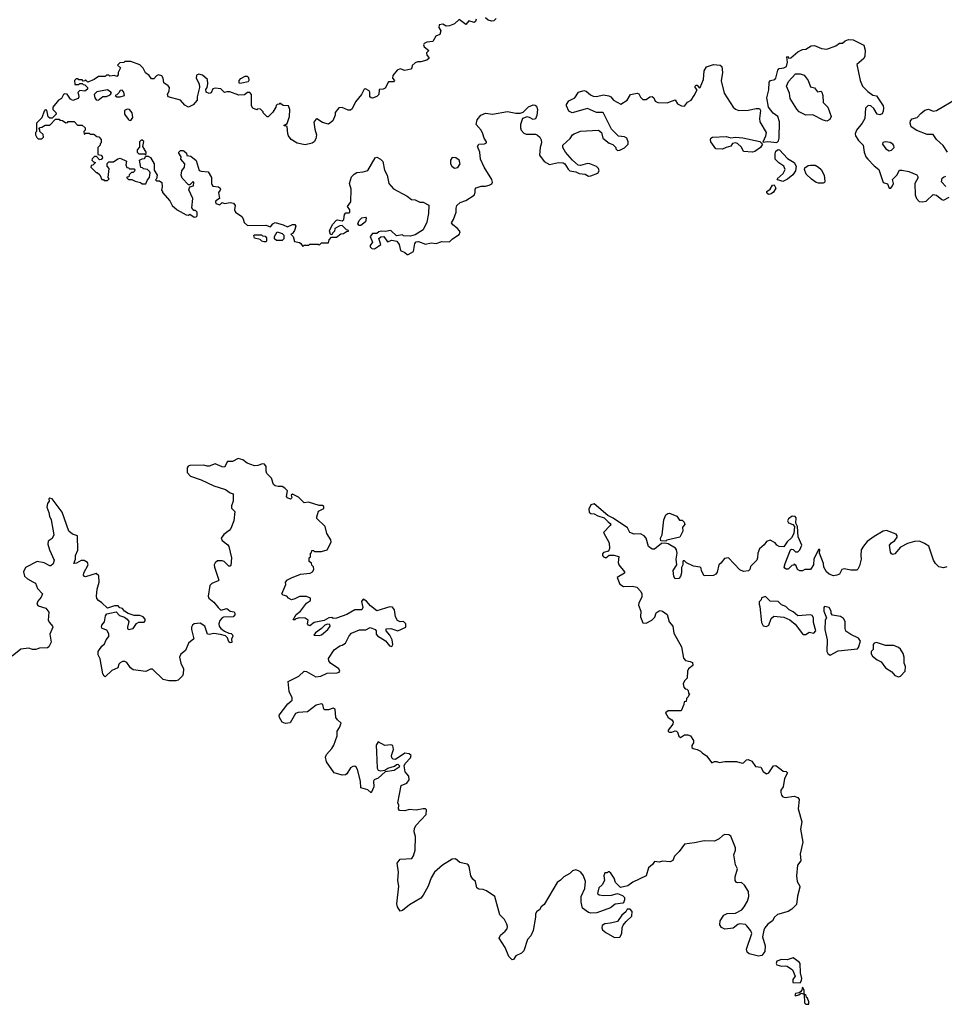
# Model space of a CAD drawing. Extents: x 2106670 to 2323771, y 35271 to 224896.
# Tile 347 of 419: x 2299055 to 2307052, y 141972 to 150491. Entities that reach past the tile are written whole.
import ezdxf

# ---------------------------------------------------------------- set-up
doc = ezdxf.new("R2010")
doc.units = 0

msp = doc.modelspace()

# ---------------------------------------------------------------- linework, layer by layer
at = {"layer": '0CON20XD'}
for points in [[(2303002, 150495), (2302998, 150475), (2302985, 150466), (2302938.3, 150481.7), (2302915, 150450), (2302855, 150492.5), (2302815, 150456), (2302772.5, 150437.5), (2302745, 150435.8), (2302715, 150452), (2302684.4, 150445.6), (2302678.8, 150425), (2302696.2, 150395), (2302687.5, 150362.5), (2302655, 150347.5), (2302627.3, 150302.7), (2302575, 150298), (2302554.3, 150285.7), (2302548.8, 150275), (2302552.5, 150255), (2302592.5, 150225), (2302572.5, 150205), (2302577.5, 150185), (2302593.3, 150165), (2302592.5, 150155), (2302575, 150140), (2302525, 150127.5), (2302495, 150127.5), (2302475, 150117.5), (2302450, 150095), (2302446.7, 150075), (2302436.6, 150063.4), (2302385, 150051.2), (2302345, 150066.7), (2302320, 150055), (2302283, 150007), (2302280, 149985), (2302296.7, 149965), (2302287.5, 149955), (2302245, 149952.5), (2302215, 149900), (2302199.3, 149890.7), (2302163.6, 149886.4), (2302161.2, 149845), (2302145, 149826.2), (2302105, 149813.3), (2302095, 149813.8), (2302084.2, 149825), (2302083.3, 149865), (2302076.7, 149876.7), (2302045, 149892.5), (2302035, 149890), (2302010, 149845), (2301959.6, 149780.5), (2301931.2, 149718.8), (2301915, 149708.8), (2301895, 149708.8), (2301845, 149732.5), (2301815, 149727.5), (2301783, 149687), (2301782.5, 149665), (2301762.5, 149615), (2301725, 149587.5), (2301673, 149603), (2301625, 149632.5), (2301615, 149627.5), (2301600, 149605), (2301607.5, 149545), (2301622.5, 149495), (2301615, 149460), (2301602.5, 149435), (2301585, 149423.3), (2301525, 149407.5), (2301453.6, 149423.6), (2301402.5, 149455), (2301380, 149485), (2301373.3, 149505), (2301368.3, 149568.3), (2301340, 149575), (2301368.3, 149591.7), (2301387.5, 149655), (2301392.5, 149715), (2301380, 149745), (2301335, 149750), (2301305, 149770), (2301298.3, 149761.7), (2301281.7, 149758.3), (2301271.7, 149748.3), (2301270, 149735), (2301245, 149690), (2301205, 149650), (2301195, 149650), (2301160, 149685), (2301160, 149695), (2301138.3, 149718.3), (2301115, 149720), (2301105, 149710), (2301070, 149725), (2301060, 149745), (2301060, 149845), (2301045, 149860), (2301025, 149860), (2300999.3, 149840.7), (2300949.3, 149839.3), (2300873, 149867), (2300845, 149867.5), (2300825, 149860), (2300793.3, 149893.3), (2300745, 149900), (2300725, 149892.5), (2300711.5, 149858.5), (2300695, 149853.6), (2300667.5, 149865), (2300665, 149886.7), (2300676.7, 149905), (2300682.5, 149935), (2300680, 149975), (2300635, 150010), (2300605, 150020), (2300585, 150012.5), (2300580.8, 149985), (2300606, 149935), (2300611.2, 149905), (2300591.2, 149825), (2300590, 149795), (2300556, 149755), (2300515, 149734.2), (2300482.3, 149752.4), (2300445, 149796.2), (2300337.5, 149825), (2300333.3, 149845), (2300348.8, 149875), (2300350, 149905), (2300339.5, 149919.5), (2300300, 149945), (2300296.7, 149985), (2300283.3, 150005), (2300255, 150013.8), (2300236.7, 150005), (2300215, 149980), (2300195, 149980), (2300175, 150008.1), (2300142.6, 150032.6), (2300122.3, 150072.3), (2300095, 150100), (2300015, 150130), (2299965, 150130), (2299955, 150120), (2299921.7, 150118.3), (2299901.7, 150098.3), (2299926.7, 150075), (2299907.5, 150035), (2299907, 150013), (2299895, 150000), (2299875, 150007.5), (2299835, 150002.5), (2299825, 150010), (2299805, 150010), (2299795, 150000), (2299735, 150000), (2299700, 149975), (2299645, 149950), (2299625, 149970), (2299618.3, 149961.7), (2299605, 149960), (2299595, 149970), (2299565, 149970), (2299555, 149980), (2299541.7, 149978.3), (2299530, 149965), (2299531.7, 149931.7), (2299565, 149930), (2299575, 149940), (2299595, 149940), (2299605, 149930), (2299618.3, 149928.3), (2299640, 149905), (2299640, 149890), (2299617, 149873), (2299575, 149880), (2299558.3, 149861.7), (2299563, 149843), (2299567.5, 149825), (2299559.3, 149810.7), (2299515, 149793.3), (2299493.6, 149803.6), (2299465, 149847.5), (2299445, 149850), (2299432.5, 149845), (2299415, 149810), (2299390, 149795), (2299340, 149735), (2299340, 149715), (2299368.3, 149688.3), (2299370, 149675), (2299335, 149640), (2299315, 149640), (2299301.7, 149651.7), (2299288.3, 149708.3), (2299275, 149710), (2299265, 149700), (2299246.7, 149643.3), (2299200, 149595), (2299200, 149525), (2299192.5, 149515), (2299192.5, 149495), (2299201.7, 149471.7), (2299215, 149460), (2299245, 149460), (2299260, 149475), (2299258.3, 149498.3), (2299230, 149525), (2299228.3, 149538.3), (2299220, 149545), (2299231.7, 149558.3), (2299245, 149560), (2299275, 149580), (2299315, 149580), (2299365, 149630), (2299395, 149630), (2299401.7, 149621.7), (2299425, 149620), (2299455, 149600), (2299468.3, 149601.7), (2299475, 149610), (2299525, 149610), (2299555, 149580), (2299595, 149580), (2299620, 149555), (2299620, 149535), (2299610, 149525), (2299611.7, 149501.7), (2299625, 149510), (2299655, 149510), (2299665, 149500), (2299695, 149500), (2299721.7, 149481.7), (2299738.3, 149478.3), (2299760, 149455), (2299760, 149425), (2299751.7, 149418.3), (2299750, 149405), (2299730, 149385), (2299730, 149325), (2299758.3, 149318.3), (2299768.3, 149308.3), (2299770, 149295), (2299758.3, 149281.7), (2299745, 149280), (2299718.3, 149308.3), (2299701.7, 149308.3), (2299681.7, 149288.3), (2299680, 149275), (2299691.7, 149261.7), (2299710, 149255), (2299688.3, 149231.7), (2299671.7, 149228.3), (2299670, 149215), (2299715, 149170), (2299725, 149170), (2299748.3, 149148.3), (2299765, 149110), (2299778.3, 149108.3), (2299785, 149100), (2299815, 149100), (2299830, 149115), (2299820, 149125), (2299830, 149205), (2299810, 149225), (2299811.7, 149248.3), (2299825, 149260), (2299865, 149260), (2299903, 149287), (2299925, 149292.5), (2299978.3, 149268.3), (2299972.5, 149235), (2299981.7, 149211.7), (2299995, 149210), (2300005, 149200), (2300045, 149200), (2300050, 149195), (2300048.3, 149181.7), (2300035, 149170), (2300021.7, 149168.3), (2300001.7, 149148.3), (2299998.3, 149131.7), (2299981.7, 149128.3), (2299981.7, 149121.7), (2299995, 149110), (2300025, 149110), (2300053, 149093), (2300098.3, 149081.7)], [(2303175, 150502.5), (2303155, 150482.5), (2303135, 150477.5), (2303106.4, 150486.4), (2303085, 150506.7)], [(2300098.3, 149081.7), (2300115, 149070), (2300145, 149070), (2300160, 149105), (2300177.5, 149125), (2300182.5, 149165), (2300180, 149175), (2300160, 149195), (2300125, 149200), (2300118.3, 149208.3), (2300101.7, 149211.7), (2300090, 149275), (2300113, 149287), (2300135, 149290), (2300145, 149310), (2300165, 149310), (2300185, 149300), (2300217.5, 149245), (2300218.3, 149188.3), (2300242.5, 149145), (2300237, 149113), (2300230, 149105), (2300238.3, 149098.3), (2300265, 149097.5), (2300283.6, 149083.6), (2300287.5, 149045), (2300280, 149015), (2300290, 149005), (2300290, 148995), (2300352.5, 148925), (2300373.3, 148885), (2300417, 148847), (2300495, 148802.5), (2300515, 148800), (2300525, 148810), (2300565, 148782.5), (2300580, 148785), (2300590, 148795), (2300590, 148825), (2300575, 148840), (2300561.7, 148841.7), (2300543, 148863), (2300553.3, 148945), (2300518.3, 149018.3), (2300526.1, 149043.9), (2300556.7, 149055), (2300561.7, 149081.7), (2300555, 149090), (2300526.7, 149063.3), (2300515, 149062.5), (2300460.9, 149120.9), (2300450, 149145), (2300456.2, 149183.8), (2300480, 149215), (2300482.5, 149245), (2300447.5, 149285), (2300450, 149305), (2300430, 149335), (2300430, 149345), (2300445, 149360), (2300465, 149360), (2300475, 149357.5), (2300497.5, 149335), (2300500, 149315), (2300535, 149310), (2300582.5, 149272.5), (2300607, 149187), (2300625, 149180), (2300685.9, 149175.9), (2300713.8, 149125), (2300712.5, 149075), (2300717.5, 149065), (2300725, 149050), (2300775, 149043.8), (2300788, 149035), (2300791.2, 149025), (2300790, 149015), (2300773.3, 148995), (2300782.5, 148945), (2300752.5, 148925), (2300747.5, 148915), (2300750.7, 148900.7), (2300785, 148890), (2300805, 148910), (2300825, 148900), (2300875, 148909.4), (2300903, 148903), (2300917.5, 148885), (2300912.5, 148845), (2300920, 148825), (2300977.1, 148787.1), (2300988.8, 148768.8), (2300995, 148737.5), (2301025, 148710), (2301185, 148712.5), (2301225, 148700), (2301243.3, 148725), (2301265, 148737.1), (2301335, 148717.1), (2301371.7, 148698.3), (2301415, 148718.5), (2301435, 148719.4), (2301442.9, 148705), (2301433, 148667), (2301415, 148640), (2301400, 148635), (2301420, 148615), (2301431.7, 148571.7), (2301475, 148562.5), (2301487.5, 148555), (2301505, 148530), (2301515, 148540), (2301555, 148540), (2301565, 148550), (2301635, 148550), (2301645, 148540), (2301665, 148560), (2301725, 148560), (2301733, 148587), (2301751.7, 148608.3), (2301795, 148610), (2301831.7, 148638.3), (2301855, 148640), (2301881.7, 148658.3), (2301898.3, 148661.7), (2301898.3, 148668.3), (2301881.7, 148671.7), (2301845, 148710), (2301825, 148707.5), (2301780, 148685), (2301777, 148663), (2301760, 148645), (2301755, 148630), (2301741.7, 148631.7), (2301733.3, 148665), (2301759.6, 148720.5), (2301793.6, 148756.4), (2301805, 148760), (2301845, 148750), (2301858.3, 148761.7), (2301863, 148807), (2301875, 148820), (2301905, 148820), (2301910, 148825), (2301910, 148845), (2301890, 148875), (2301920, 148915), (2301923.3, 149025), (2301908.8, 149075), (2301925, 149132.5), (2301946.7, 149155), (2301971.2, 149168.8), (2302026.1, 149173.9), (2302065, 149186.7), (2302130, 149295), (2302145, 149301.2), (2302176.2, 149285), (2302196.2, 149265), (2302210.7, 149190.7), (2302233.3, 149145), (2302247.5, 149075), (2302289.1, 149029.1), (2302406.7, 148965), (2302445, 148936.7), (2302475, 148932.5), (2302515, 148912.5), (2302545, 148912.5), (2302595, 148887.5), (2302590, 148815), (2302575, 148740), (2302545, 148673.8), (2302475, 148630), (2302435, 148617.5), (2302375, 148620), (2302365, 148630), (2302315, 148622.5), (2302265, 148667.5), (2302215, 148657.5), (2302185, 148662.5), (2302160, 148655), (2302145, 148640), (2302105, 148640), (2302087.5, 148615), (2302106, 148565), (2302085, 148537.5), (2302086.2, 148525), (2302100.9, 148510.9), (2302125, 148508), (2302158.9, 148531.1), (2302178, 148545), (2302161.2, 148598.8), (2302178.3, 148611.7), (2302205, 148616.7), (2302235, 148570), (2302275, 148584.3), (2302316, 148576), (2302336.7, 148545), (2302350, 148495), (2302387, 148477), (2302405, 148460), (2302415, 148460), (2302460, 148485), (2302473.3, 148555), (2302485, 148568.8), (2302505, 148571.2), (2302565, 148550), (2302615, 148560), (2302656.1, 148553.9), (2302705, 148572.5), (2302771.7, 148568.3), (2302797.5, 148595), (2302855, 148632.5), (2302863.3, 148655), (2302860, 148665), (2302838.8, 148688.8), (2302800, 148715), (2302790, 148735), (2302807.7, 148762.3), (2302830, 148825), (2302829.3, 148860.7), (2302836.4, 148883.6), (2302865, 148910), (2302915, 148927.5), (2302986.6, 148973.4), (2302994.2, 148995), (2302993.8, 149025), (2303002.7, 149037.3), (2303045, 149051.2), (2303085, 149051.2), (2303115, 149058.8), (2303137.7, 149072.3), (2303143.3, 149085), (2303138.3, 149108.3), (2303072, 149215), (2303040, 149285), (2303036, 149345), (2303016, 149395), (2303025, 149413.3), (2303075, 149416.7), (2303093, 149427), (2303093.3, 149435), (2303071.2, 149465), (2303061.2, 149505), (2303046.2, 149535), (2303003.6, 149583.6), (2303012, 149625), (2303042.5, 149665), (2303085, 149682), (2303144.1, 149674.1), (2303275, 149696.7), (2303345, 149682.5), (2303385, 149682), (2303408.8, 149691.2), (2303455, 149737.1), (2303495, 149754.2), (2303512.7, 149752.7), (2303525, 149743.3), (2303533.2, 149713.2), (2303527.6, 149662.4), (2303516.1, 149633.9), (2303495, 149626.7), (2303465.6, 149645.6), (2303445, 149650), (2303405, 149636.2), (2303386.2, 149583.8), (2303386.2, 149555), (2303393.6, 149535), (2303415, 149509.4), (2303435, 149499.4), (2303515, 149500), (2303535, 149492), (2303555, 149473.8), (2303565, 149452.5), (2303568.1, 149425), (2303555.8, 149385), (2303552, 149318), (2303590, 149265), (2303637, 149237), (2303714.1, 149255.9), (2303755, 149254), (2303771.2, 149245), (2303798.3, 149198.3), (2303813.3, 149185), (2303865, 149176.2), (2303895, 149161.2), (2303945.7, 149155.7), (2303975, 149138.8), (2303995, 149140.8), (2304055, 149164), (2304068, 149185), (2304060.8, 149205), (2304045, 149220.8), (2303985, 149244.3), (2303965, 149248), (2303905, 149230), (2303885, 149233.8), (2303837.5, 149275), (2303775, 149344), (2303752, 149385), (2303753.3, 149405), (2303816.3, 149463.7), (2303835.7, 149494.3), (2303850, 149505), (2303905, 149527.1), (2304060, 149535), (2304086.2, 149516.2), (2304100, 149465), (2304153, 149423), (2304185, 149412.5), (2304212.5, 149385), (2304212.5, 149375), (2304225, 149360), (2304245, 149362.5), (2304285, 149382.5), (2304316.7, 149415), (2304316.7, 149435), (2304305, 149466.7), (2304285, 149478), (2304233.9, 149483.9), (2304174.2, 149544.2), (2304105, 149682.5), (2304095, 149687.5), (2304045, 149688), (2303965, 149723.3), (2303945, 149716.7), (2303834.2, 149684.2), (2303805, 149700), (2303784, 149745), (2303785, 149757.5), (2303805, 149790), (2303857.5, 149815), (2303887, 149863), (2303935, 149878), (2303955, 149873.8), (2303991.2, 149841.2), (2304015, 149830), (2304045, 149828), (2304105, 149840), (2304151.7, 149831.7), (2304167.5, 149825), (2304190, 149795), (2304255, 149760), (2304310, 149795), (2304336.7, 149845), (2304395, 149856.7), (2304409.3, 149849.3), (2304425, 149820), (2304445, 149800), (2304475, 149800), (2304505, 149823.3), (2304525, 149826.2), (2304540, 149815), (2304552.5, 149785), (2304575, 149776.2), (2304655, 149773.3), (2304725, 149797.5), (2304745, 149762.5), (2304780, 149745), (2304805, 149742.5), (2304832.3, 149777.7), (2304862.5, 149795), (2304890, 149835), (2304913.8, 149885), (2304896.2, 149905), (2304896.2, 149915), (2304905, 149923.8), (2304915, 149923.8), (2304931.2, 149901.2), (2304940, 149905), (2304968.8, 149975), (2304975, 150050), (2304995, 150082.5), (2305055, 150103.3), (2305115, 150096.7), (2305127.5, 150085), (2305133, 150033), (2305122.7, 149962.7), (2305148.6, 149855), (2305225.7, 149735.7), (2305246.8, 149716.8), (2305275.8, 149705.8), (2305355, 149707.5), (2305425, 149723.3), (2305455, 149722.5), (2305463.3, 149705), (2305453.7, 149636.3), (2305457.5, 149607.5), (2305511.1, 149515), (2305506.7, 149483.3), (2305481.7, 149431.7), (2305525, 149436.7), (2305605, 149430), (2305617.2, 149442.8), (2305623.5, 149465), (2305626.2, 149606.2), (2305612.9, 149655), (2305573.4, 149683.4), (2305531.9, 149735), (2305517.5, 149815), (2305533.3, 149885), (2305538.3, 149951.7), (2305550, 149965), (2305585.8, 149974.2), (2305596.1, 149983.9), (2305612.5, 150055), (2305625, 150070), (2305665, 150073.3), (2305687.5, 150085), (2305697.5, 150125), (2305690.7, 150169.3), (2305695, 150172.5), (2305707.5, 150157.5), (2305725, 150160), (2305785, 150212.5), (2305825, 150232.5), (2305855, 150237.5), (2305900, 150265), (2305928.3, 150268.3), (2305990.7, 150240.7), (2306035, 150237.5), (2306113.6, 150266.4), (2306145, 150287.5), (2306171.7, 150288.3), (2306195, 150307.5), (2306225, 150320), (2306265, 150317.5), (2306355, 150270), (2306368.8, 150228.8), (2306365.7, 150174.3), (2306355.8, 150154.2), (2306297, 150103), (2306326, 149965), (2306345.9, 149915.9), (2306390.3, 149870.3), (2306435, 149837.5), (2306465, 149832.5), (2306472.5, 149825), (2306523.3, 149745), (2306525.8, 149725), (2306525, 149700), (2306515, 149677.5), (2306495, 149667.5), (2306472.5, 149675), (2306443, 149723), (2306417, 149747), (2306395, 149750), (2306370, 149725), (2306363.8, 149635), (2306341.2, 149595), (2306293.8, 149535), (2306281.2, 149505), (2306283.3, 149485), (2306310, 149445), (2306351.2, 149405), (2306358, 149345), (2306374.2, 149305), (2306390, 149285), (2306445, 149226.2), (2306485.8, 149195.8), (2306522.9, 149082.9), (2306560.2, 149070.2), (2306575, 149033.1), (2306590, 149035), (2306605, 149053.3), (2306612, 149075), (2306605, 149107.5), (2306641.2, 149145), (2306665, 149189.2), (2306685, 149190.5), (2306745, 149178.1), (2306815, 149148.8), (2306826, 149125), (2306798.9, 149075), (2306800, 148975), (2306812.5, 148945), (2306835, 148919.2), (2306865, 148914.2), (2306895, 148922), (2306955, 148977.5), (2306985, 148973.3), (2307031.2, 148935), (2307045, 148931.1), (2307094, 148955)], [(2306035, 149613.8), (2306005, 149621.2), (2305915, 149666.7), (2305854.2, 149664.2), (2305797.5, 149695), (2305777.7, 149717.7), (2305719.3, 149809.3), (2305712.5, 149855), (2305686.7, 149915), (2305704.2, 149955.8), (2305765, 150022.5), (2305805, 150022.5), (2305840.7, 150010.7), (2305876.2, 149965), (2305895, 149910), (2305930.4, 149900.5), (2305955, 149866), (2305984, 149874), (2305994.4, 149864.4), (2306002.5, 149835), (2306003.3, 149775), (2306046, 149735), (2306073.3, 149655), (2306063, 149627), (2306035, 149613.8)], [(2300955, 149940), (2300952.5, 149945), (2300952.5, 149965), (2300967, 149983), (2301005, 150002.5), (2301021.7, 150001.7), (2301035, 149990), (2301037.5, 149965), (2301030, 149955), (2300975, 149942.5), (2300955, 149940)], [(2299735, 149796), (2299745, 149803.8), (2299775, 149827.5), (2299805, 149828), (2299838, 149842), (2299847.5, 149855), (2299843.3, 149865), (2299815, 149883.8), (2299722, 149868), (2299697.5, 149845), (2299703.3, 149815), (2299717.5, 149797.5), (2299735, 149796)], [(2299895, 149822.5), (2299925, 149823.8), (2299960, 149835), (2299956.7, 149865), (2299941.7, 149881.7), (2299925, 149880), (2299913, 149857), (2299895, 149840), (2299880, 149835), (2299895, 149822.5)], [(2307081.4, 149345), (2307042.9, 149402.9), (2306984.2, 149455), (2306955, 149496.7), (2306905, 149497.8), (2306815, 149531.9), (2306765, 149563.1), (2306756.2, 149595), (2306759.8, 149615), (2306775, 149633.2), (2306818.8, 149645), (2306849.1, 149680.9), (2306885, 149709.2), (2306915, 149718.1), (2306955, 149700.8), (2306985.5, 149704.5), (2307159.6, 149810.5)], [(2300015, 149620), (2300032.5, 149645), (2300026.2, 149685), (2300005, 149713.3), (2299983.6, 149716.4), (2299960, 149705), (2299960, 149675), (2299991.7, 149631.7), (2300001.7, 149621.7), (2300015, 149620)], [(2300145, 149320), (2300150, 149345), (2300120, 149395), (2300127, 149437), (2300115, 149450), (2300105, 149447.5), (2300090, 149435), (2300091.7, 149388.3), (2300070, 149365), (2300070, 149345), (2300085, 149330), (2300135, 149330), (2300145, 149320)], [(2305394.2, 149345.8), (2305315, 149350), (2305298.7, 149388.7), (2305265, 149418.9), (2305245, 149427.1), (2305220.6, 149419.4), (2305205, 149397.5), (2305165, 149386.7), (2305135, 149370), (2305075, 149373.8), (2305033.8, 149435), (2305030, 149455), (2305034.1, 149465.9), (2305046.2, 149473.8), (2305165, 149480), (2305205, 149470), (2305245, 149476), (2305309.6, 149469.5), (2305457.5, 149437.5), (2305480, 149415), (2305461.2, 149385), (2305415, 149352), (2305394.2, 149345.8)], [(2306575, 149356.7), (2306595, 149363.3), (2306618, 149385), (2306616.1, 149403.9), (2306607.5, 149415), (2306585, 149428.6), (2306545, 149433.3), (2306520.7, 149429.3), (2306517.5, 149415), (2306546.7, 149375), (2306575, 149356.7)], [(2305655, 149091.2), (2305612.5, 149105), (2305606.7, 149115), (2305659.3, 149160.7), (2305675.8, 149195), (2305664.4, 149225), (2305621.9, 149251.9), (2305590.9, 149285), (2305588.8, 149331.2), (2305596.2, 149353.8), (2305615, 149367.5), (2305627.5, 149365), (2305695, 149291.1), (2305752.5, 149255), (2305770, 149225), (2305766.7, 149185), (2305741.1, 149148.9), (2305697.2, 149112.8), (2305655, 149091.2)], [(2302815, 149206.2), (2302845, 149213.8), (2302864.2, 149245), (2302857.1, 149275), (2302826.7, 149295), (2302795, 149298.8), (2302780, 149275), (2302780, 149245), (2302791.2, 149225), (2302815, 149206.2)], [(2306003.6, 149076.4), (2305965, 149076.7), (2305945, 149083.3), (2305902.7, 149112.7), (2305857.5, 149155), (2305842.5, 149195), (2305845, 149210), (2305875, 149230), (2305896.4, 149233.6), (2305935, 149232), (2305965, 149215.8), (2305987.5, 149195), (2306013, 149147), (2306020, 149095), (2306015, 149082.5), (2306003.6, 149076.4)], [(2307065, 149046.7), (2307027, 149087), (2307035, 149120), (2307045, 149130), (2307067, 149137)], [(2305535, 148978.8), (2305525, 148983.8), (2305516.7, 148995), (2305517.5, 149005), (2305547.5, 149025), (2305565, 149060), (2305581.7, 149061.7), (2305596.2, 149035), (2305575, 149000), (2305555, 148984), (2305535, 148978.8)], [(2302005, 148710), (2301991.7, 148711.7), (2301980, 148725), (2301990, 148755), (2302013, 148777), (2302045, 148782.5), (2302052.5, 148775), (2302047, 148743), (2302005, 148710)], [(2301325, 148580), (2301275, 148580), (2301260, 148595), (2301260, 148615), (2301283, 148657), (2301325, 148640), (2301338.3, 148628.3), (2301340, 148595), (2301325, 148580)], [(2301168.3, 148568.3), (2301150, 148575), (2301135, 148590), (2301085, 148600), (2301080, 148625), (2301085, 148630), (2301145, 148630), (2301155, 148620), (2301178.3, 148618.3), (2301190, 148605), (2301190, 148575), (2301185, 148570), (2301168.3, 148568.3)], [(2302142.2, 144155), (2302145.7, 144015.7), (2302155, 143998.8), (2302175, 143993.8), (2302212.9, 143997.1), (2302238.8, 144015), (2302296.8, 144033.2), (2302315, 144047.5), (2302325, 144049.2), (2302340.8, 144035), (2302337.1, 144022.9), (2302295, 143994.4), (2302216, 143984), (2302155, 143930), (2302121.2, 143915), (2302116.1, 143903.9), (2302117.3, 143855), (2302095, 143803.3), (2302065, 143826.9), (2302006, 143845), (2302004, 143904), (2301977.1, 144005), (2301965.5, 144025.6), (2301955, 144032), (2301935, 144030.8), (2301915, 144017.1), (2301885, 143966.9), (2301871.9, 143958.1), (2301845, 143956.2), (2301774, 143975), (2301709.7, 144069.7), (2301700.4, 144109.5), (2301708.8, 144135), (2301754.5, 144185.5), (2301772.9, 144215), (2301800, 144295), (2301802, 144335), (2301821.7, 144368.3), (2301836.7, 144405), (2301803.4, 144433.4), (2301790, 144455), (2301782.5, 144525), (2301765, 144533.3), (2301725, 144520), (2301695, 144518.8), (2301686.7, 144525), (2301677.5, 144565), (2301665, 144572.5), (2301618.8, 144561.2), (2301545, 144504), (2301463.9, 144496.1), (2301441.7, 144488.3), (2301395, 144407.5), (2301355, 144403.3), (2301325, 144412.5), (2301302.5, 144455), (2301300, 144475), (2301375, 144572.5), (2301412.5, 144605), (2301412.5, 144625), (2301385, 144680), (2301377.5, 144765), (2301468.3, 144811.7), (2301516.2, 144853.8), (2301535, 144851.4), (2301616.4, 144806.4), (2301658.9, 144811.1), (2301715, 144836.8), (2301800.4, 144839.5), (2301817.5, 144845), (2301823.3, 144855), (2301816.2, 144875), (2301742.5, 144925), (2301730, 144945), (2301726.9, 144965), (2301775, 145040), (2301825, 145073.8), (2301845, 145078.8), (2301872.3, 145097.7), (2301905, 145160), (2301925, 145182.9), (2301995, 145212.5), (2302048.6, 145211.4), (2302085, 145232.5), (2302130, 145215), (2302138, 145205), (2302138, 145175), (2302149.1, 145159.1), (2302218.2, 145118.2), (2302253.3, 145075), (2302275, 145067.5), (2302283.3, 145085), (2302276, 145125), (2302256.7, 145165), (2302223.3, 145205), (2302225, 145220), (2302265, 145223.3), (2302325, 145203.8), (2302393.9, 145236.1), (2302395.8, 145265), (2302375, 145283.8), (2302345, 145281.2), (2302322.9, 145292.9), (2302305.8, 145325), (2302295.5, 145385.5), (2302278.3, 145408.3), (2302255, 145411.2), (2302145, 145378), (2302088.8, 145418.8), (2302055, 145460), (2302025, 145477.5), (2302011.7, 145458.3), (2302023.3, 145405), (2302013.6, 145386.4), (2301955, 145384.2), (2301883.3, 145345), (2301795, 145313.3), (2301765, 145310), (2301755, 145320), (2301730, 145315), (2301687, 145293), (2301603, 145277), (2301565, 145247.5), (2301551.7, 145251.7), (2301543, 145263), (2301550, 145295), (2301525, 145312.5), (2301475, 145316.7), (2301442.5, 145307.5), (2301435, 145300), (2301420, 145300), (2301447.5, 145345), (2301482.5, 145375), (2301535, 145442.5), (2301570, 145465), (2301570, 145485), (2301535, 145500), (2301475, 145500), (2301435, 145480), (2301405, 145473.3), (2301380, 145485), (2301365, 145502.5), (2301333, 145513), (2301322.5, 145525), (2301357.5, 145605), (2301352.5, 145625), (2301372.5, 145645), (2301405, 145663.3), (2301485, 145693.3), (2301566.4, 145703.6), (2301587.5, 145715), (2301597.5, 145735), (2301597, 145757), (2301581.7, 145771.7), (2301578.3, 145788.3), (2301560, 145805), (2301560, 145835), (2301570, 145845), (2301570, 145875), (2301578.3, 145881.7), (2301581.7, 145898.3), (2301595, 145900), (2301605, 145890), (2301665, 145890), (2301715, 145903.3), (2301749.3, 145970.7), (2301745, 145990), (2301712.5, 146045), (2301696.7, 146105), (2301626, 146175), (2301625, 146190), (2301639.7, 146240.3), (2301685, 146262.5), (2301685, 146280), (2301675, 146287.5), (2301645, 146288.8), (2301553.9, 146316.1), (2301515, 146310), (2301465, 146360), (2301415, 146387.5), (2301403, 146377), (2301407.5, 146355), (2301397.5, 146342.5), (2301370, 146355), (2301363.3, 146365), (2301370, 146415), (2301349.3, 146439.3), (2301325, 146452.5), (2301291.7, 146451.7), (2301265, 146458.8), (2301250.9, 146470.9), (2301234.1, 146524.1), (2301193.3, 146565), (2301186.7, 146585), (2301186.7, 146625), (2301172.5, 146645), (2301155, 146647.5), (2301115, 146632.9), (2301085, 146631.2), (2301022.5, 146655), (2300983.9, 146683.9), (2300945, 146693.3), (2300895, 146670), (2300851.7, 146668.3), (2300825, 146620), (2300805, 146622.5), (2300745, 146647.5), (2300695, 146627.5), (2300675, 146627.5), (2300647.5, 146637.5), (2300525, 146632.9), (2300510.9, 146629.1), (2300502.5, 146615), (2300503.4, 146573.4), (2300532.4, 146542.4), (2300625, 146509.4), (2300735, 146458.1), (2300835, 146426), (2300875, 146398), (2300900, 146390), (2300900.5, 146325), (2300885.8, 146285), (2300886.7, 146265), (2300915.8, 146235), (2300906.7, 146155), (2300880.7, 146089.3), (2300867.7, 146072.3), (2300821.7, 146038.3), (2300796.7, 146005), (2300806.7, 145985), (2300855, 145948), (2300865, 145932.5), (2300885.8, 145835), (2300881.7, 145768.3), (2300875, 145762.5), (2300864.1, 145764.1), (2300822.3, 145802.3), (2300805, 145810), (2300765, 145808.8), (2300745, 145793.3), (2300738, 145775), (2300739.2, 145755), (2300776.7, 145643.3), (2300770, 145635), (2300717.5, 145612.5), (2300698, 145595), (2300686, 145505), (2300690, 145485), (2300735, 145452.5), (2300770, 145405), (2300793.9, 145383.9), (2300845, 145395.7), (2300875, 145373.3), (2300908.8, 145368.8), (2300917, 145357), (2300915, 145342.5), (2300900, 145325), (2300817, 145323), (2300805, 145317.5), (2300786.4, 145293.6), (2300776.7, 145265), (2300780, 145245), (2300793.6, 145223.6), (2300825, 145200), (2300863, 145183), (2300885, 145180), (2300895, 145170), (2300897.5, 145155), (2300887.5, 145135), (2300888.3, 145101.7), (2300875, 145100), (2300865, 145110), (2300852.5, 145142.5), (2300835, 145160), (2300793, 145173), (2300735, 145180), (2300695, 145171.2), (2300680, 145175), (2300656.7, 145245), (2300615, 145270), (2300565, 145263.8), (2300548.3, 145251.7), (2300541.2, 145235), (2300542, 145215), (2300560, 145135), (2300515, 145096.2), (2300490, 145035), (2300448.8, 145001.2), (2300435.8, 144975), (2300449.2, 144925), (2300471.2, 144875), (2300469.3, 144830.7), (2300462.5, 144815), (2300425, 144777.5), (2300405, 144771.2), (2300345, 144770), (2300295, 144783.3), (2300202.3, 144872.3), (2300185, 144870.8), (2300145, 144852.9), (2300037.5, 144865), (2300012.5, 144885), (2299980.7, 144930.7), (2299965, 144939.7), (2299945, 144937.8), (2299923.5, 144926.5), (2299913.5, 144915), (2299903.8, 144885), (2299850.6, 144859.4), (2299795, 144806), (2299785, 144812), (2299775, 144832.5), (2299750.4, 144960.4), (2299734.8, 144995), (2299733.9, 145023.9), (2299739.3, 145035), (2299765, 145070), (2299789.2, 145090.8), (2299802.8, 145125), (2299825.5, 145155.6), (2299826.5, 145176.5), (2299809.4, 145209.4), (2299768.2, 145225), (2299761.7, 145235), (2299765, 145251.5), (2299787.8, 145282.2), (2299796.2, 145333.8), (2299809.6, 145350.4), (2299888, 145368), (2299918.8, 145335), (2299961.7, 145321.7), (2299985.6, 145305.6), (2300000, 145285), (2299986, 145235), (2299986.2, 145225), (2299996, 145216), (2300036.2, 145225), (2300065, 145266), (2300085, 145278.8), (2300130.7, 145279.3), (2300140, 145290), (2300141.2, 145305), (2300124, 145324), (2300095, 145336), (2300045, 145336), (2299992.3, 145352.3), (2299962.5, 145375), (2299945, 145397.5), (2299921.7, 145401.7), (2299905, 145420), (2299875, 145420), (2299815, 145398.8), (2299765, 145446.7), (2299735, 145466.7), (2299722.7, 145482.7), (2299719.2, 145505), (2299726.2, 145565), (2299742.5, 145625), (2299738.3, 145678.3), (2299715, 145701.2), (2299625, 145670), (2299615, 145672.5), (2299606.7, 145685), (2299608.8, 145705), (2299646.2, 145775), (2299642.5, 145795), (2299613.6, 145813.6), (2299585, 145811.2), (2299545, 145790), (2299522.5, 145785), (2299536, 145824), (2299538, 145855), (2299557.3, 145902.7), (2299555.9, 146025.9), (2299510.4, 146040.5), (2299480, 146065), (2299420.7, 146230.7), (2299336.7, 146345), (2299315, 146352.5), (2299307.5, 146345), (2299308.8, 146325), (2299296, 146305), (2299288, 146275), (2299307, 146227), (2299311.2, 146195), (2299327.5, 146165), (2299349.4, 146035), (2299335, 146003.3), (2299301.7, 145978.3), (2299298, 145955), (2299313.6, 145903.6), (2299354.2, 145815), (2299345, 145783.3), (2299325, 145766.2), (2299315, 145766.2), (2299265, 145793.3), (2299205, 145803.8), (2299105, 145751.2), (2299087.5, 145715), (2299095.8, 145675.8), (2299123.1, 145653.1), (2299168.6, 145628.6), (2299190, 145615), (2299209.3, 145569.3), (2299253.3, 145525), (2299240, 145495), (2299210.3, 145459.7), (2299204.1, 145434.1), (2299215, 145421.2), (2299280.4, 145400.5), (2299306.7, 145365), (2299302, 145295), (2299311.2, 145275), (2299339.2, 145245), (2299340, 145235), (2299316.2, 145175), (2299325.7, 145105), (2299306, 145065), (2299295, 145056.7), (2299226.4, 145053.6), (2299195, 145042.5), (2299165, 145043.3), (2299133.6, 145053.6), (2299065, 145046.2), (2298990, 144985)], [(2306976.7, 145786.7), (2306958, 145815), (2306920, 145935), (2306880.7, 145960.7), (2306838.3, 145978.3), (2306795, 145976.2), (2306735, 145960), (2306673.6, 145926.4), (2306625, 145868.8), (2306605, 145864), (2306595, 145870), (2306586.7, 145885), (2306577.5, 145945), (2306594.5, 145965.5), (2306625, 145986.2), (2306643.8, 146015), (2306643.8, 146025), (2306635, 146040), (2306551.7, 146071.7), (2306525, 146066), (2306445, 146020.8), (2306385, 145975.8), (2306352.8, 145937.2), (2306334.3, 145905), (2306329.2, 145855), (2306332.9, 145825), (2306319.4, 145765), (2306305, 145736.7), (2306295, 145730), (2306245, 145728.1), (2306185, 145741.2), (2306167.5, 145735), (2306146.7, 145695), (2306122.5, 145685), (2306095, 145680), (2306056.7, 145695), (2306034.3, 145715), (2306011.4, 145755), (2306007.5, 145785), (2305972.5, 145875), (2305976, 145906), (2305965, 145907.5), (2305961.7, 145898.3), (2305924.2, 145825.8), (2305920.8, 145775), (2305895, 145733.3), (2305847, 145733), (2305825, 145722.5), (2305803, 145723), (2305783.6, 145733.6), (2305770, 145765), (2305755, 145780), (2305748.3, 145771.7), (2305735, 145770), (2305701.7, 145738.3), (2305685, 145737.5), (2305672.5, 145745), (2305667.5, 145755), (2305676.2, 145785), (2305723.3, 145905), (2305735, 145911.2), (2305745, 145908.8), (2305766.4, 145886.4), (2305785, 145886.2), (2305803.3, 145905), (2305820, 145945), (2305787, 146017), (2305782.5, 146105), (2305767.5, 146135), (2305771.7, 146181.7), (2305761.7, 146191.7), (2305737, 146197), (2305705, 146173.3), (2305696.2, 146155), (2305705, 146136.7), (2305743.6, 146123.6), (2305757.5, 146105), (2305751.2, 146045), (2305730.4, 146009.5), (2305692.5, 145975), (2305665, 145930), (2305623, 145933), (2305603.6, 145943.6), (2305590, 145965), (2305545, 145987.5), (2305515, 145977.5), (2305493, 145947), (2305455, 145912.5), (2305440, 145875), (2305437.5, 145835), (2305430, 145815), (2305375, 145760), (2305370, 145735), (2305358.3, 145721.7), (2305315, 145717.5), (2305285, 145732.5), (2305186.4, 145836.4), (2305151.7, 145828.3), (2305120.7, 145789.3), (2305102.5, 145775), (2305087.3, 145712.7), (2305075, 145693.3), (2305055, 145682.5), (2304975, 145680), (2304953, 145723), (2304950, 145745), (2304940, 145755), (2304884.2, 145764.2), (2304823, 145793), (2304805, 145810), (2304795, 145810), (2304790, 145805), (2304790, 145775), (2304778.3, 145751.7), (2304778, 145705), (2304770, 145675), (2304755, 145657.5), (2304725, 145652.5), (2304712.5, 145675), (2304707.5, 145725), (2304740, 145775), (2304733.3, 145825), (2304741.2, 145875), (2304736.2, 145905), (2304727.7, 145917.7), (2304665, 145957.5), (2304635, 145962.5), (2304605, 145960), (2304545, 145910), (2304525, 145910), (2304493, 145933), (2304472.9, 146005), (2304456.4, 146026.4), (2304425, 146044.2), (2304370.4, 146040.5), (2304333.3, 146055), (2304312.5, 146095), (2304188.3, 146178.3), (2304142.5, 146202.5), (2304025, 146303.3), (2303996.4, 146293.6), (2303977.5, 146255), (2303981.7, 146231.7), (2303995, 146217.5), (2304025, 146216.2), (2304055, 146198), (2304111.2, 146181.2), (2304145, 146146.7), (2304163.6, 146133.6), (2304167.5, 146125), (2304163.3, 146115), (2304103.3, 146055), (2304152.5, 145965), (2304157.5, 145915), (2304147, 145893), (2304105, 145882.5), (2304095, 145870), (2304096.7, 145855), (2304105, 145844), (2304125, 145836.7), (2304155, 145857.5), (2304193, 145857), (2304236.4, 145846.4), (2304230, 145795), (2304236.7, 145775), (2304287.5, 145715), (2304286.4, 145703.6), (2304223.3, 145665), (2304245, 145606.2), (2304277.1, 145587.1), (2304355, 145588.8), (2304391.7, 145581.7), (2304427.5, 145545), (2304437.5, 145525), (2304436.7, 145495), (2304408.8, 145445), (2304406.4, 145426.4), (2304426.7, 145375), (2304423.3, 145325), (2304445, 145273.3), (2304475, 145270), (2304523.3, 145296.7), (2304547.6, 145322.4), (2304560.8, 145359.2), (2304585, 145376.7), (2304595, 145380), (2304615, 145373.3), (2304656.2, 145345), (2304673, 145283), (2304703.3, 145245), (2304713, 145183), (2304778, 145065), (2304797, 144967), (2304815, 144946.7), (2304855, 144937.5), (2304875, 144930), (2304877.5, 144905), (2304840, 144875), (2304832.5, 144855), (2304827, 144793), (2304805, 144770), (2304792.5, 144745), (2304800, 144715), (2304811.7, 144701.7), (2304825, 144700), (2304838.3, 144688.3), (2304840, 144665), (2304850, 144655), (2304841.7, 144648.3), (2304838.3, 144631.7), (2304821.7, 144618.3), (2304818.3, 144591.7), (2304801.7, 144588.3), (2304800, 144565), (2304775, 144512.5), (2304665, 144512.5), (2304640, 144495), (2304663.3, 144455), (2304695, 144432.5), (2304707.3, 144415), (2304704.7, 144395.3), (2304663.8, 144345), (2304664.1, 144334.1), (2304675, 144327.5), (2304695, 144327.5), (2304725, 144338.8), (2304735.9, 144335.9), (2304745.9, 144325.9), (2304755, 144292.5), (2304770.7, 144280.7), (2304805, 144303.3), (2304835, 144303.8), (2304855.8, 144295.8), (2304882.5, 144255), (2304882.5, 144235), (2304868.3, 144211.7), (2304870, 144195), (2304880, 144185), (2304915, 144177.5), (2304943, 144163), (2304957, 144147), (2304995, 144122.5), (2305043, 144063), (2305065, 144072.5), (2305085, 144072.5), (2305105, 144063.8), (2305155, 144073.8), (2305255, 144072.5), (2305305, 144059.2), (2305315, 144060.8), (2305342.1, 144087.9), (2305355, 144090.4), (2305386.2, 144076.2), (2305420.7, 144030.7), (2305465, 144024.2), (2305485, 143986.2), (2305515, 143966), (2305535, 143976.2), (2305575, 144037.1), (2305595, 144038.1), (2305642.5, 144005), (2305659.5, 143989.5), (2305685, 143985.9), (2305695.3, 143975), (2305669.1, 143925), (2305658, 143855), (2305639.1, 143825), (2305637.7, 143805), (2305645, 143781.9), (2305655, 143767.5), (2305675, 143760.9), (2305755, 143773.9), (2305785, 143762.7), (2305798.4, 143745), (2305787.3, 143665), (2305820.7, 143550.7), (2305809.1, 143489.1), (2305829.2, 143375), (2305806.7, 143275), (2305812.5, 143215), (2305783.8, 143175), (2305774, 143085), (2305778.8, 143035), (2305802.5, 142995), (2305802.5, 142985), (2305781.7, 142908.3), (2305773.3, 142835), (2305733.9, 142796.1), (2305702.5, 142775), (2305610.8, 142749.2), (2305585, 142726.7), (2305565, 142693.8), (2305525, 142666.7), (2305501.2, 142635), (2305491.2, 142615), (2305481.2, 142555), (2305502.3, 142477.7), (2305500.4, 142429.5), (2305475, 142393.8), (2305445, 142388.8), (2305365, 142408), (2305348, 142425), (2305341.7, 142448.3), (2305386.7, 142585), (2305378.3, 142608.3), (2305345, 142652.5), (2305331.7, 142661.7), (2305285, 142670), (2305266.4, 142663.6), (2305225, 142630), (2305155, 142623.3), (2305125, 142637.5), (2305111.2, 142661.2), (2305114.3, 142695), (2305146.2, 142745), (2305175, 142758.6), (2305245, 142761.2), (2305299.7, 142790.3), (2305322, 142815), (2305350, 142865), (2305362.5, 142905), (2305357.5, 142947.5), (2305325, 143002.5), (2305297, 143027), (2305265, 143023.3), (2305255, 143027.5), (2305243.3, 143045), (2305243.3, 143075), (2305263.3, 143145), (2305245, 143180), (2305231.2, 143265), (2305245.8, 143305), (2305245.8, 143325), (2305207.3, 143427.3), (2305189.1, 143439.1), (2305155, 143440.8), (2305137, 143433), (2305105, 143403.8), (2305065, 143383.8), (2304975, 143386.2), (2304890.7, 143369.3), (2304805, 143357.5), (2304760, 143295), (2304717.5, 143255), (2304703, 143217), (2304680, 143205), (2304615, 143211.2), (2304585, 143203.5), (2304545, 143206.9), (2304528.1, 143181.9), (2304495, 143152), (2304472.2, 143085), (2304359.5, 143030.5), (2304315, 142997.5), (2304253, 142983), (2304207.5, 143025), (2304197.5, 143065), (2304168.3, 143108.3), (2304155, 143120), (2304145, 143120), (2304135, 143110), (2304115, 143110), (2304107.5, 143085), (2304112.5, 143045), (2304093, 143007), (2304065, 142980), (2304051.7, 142931.7), (2304068.3, 142918.3), (2304105, 142912.5), (2304175, 142917.5), (2304225, 142930), (2304270, 142915), (2304287, 142897), (2304287.5, 142875), (2304278.3, 142851.7), (2304271.7, 142848.3), (2304205, 142837.5), (2304165, 142807.5), (2304046.1, 142763.9), (2303995, 142760), (2303975, 142766.7), (2303924.1, 142804.1), (2303910, 142855), (2303910, 142905), (2303942.5, 142975), (2303947.5, 143035), (2303932.5, 143085), (2303907.5, 143115), (2303888, 143128), (2303865, 143136.2), (2303835, 143126.7), (2303812.5, 143105), (2303760, 143075), (2303733.9, 143046.1), (2303703.8, 143025), (2303590, 142835), (2303564.5, 142815.5), (2303549.6, 142790.5), (2303527.5, 142775), (2303517.5, 142755), (2303517.5, 142725), (2303495, 142612.5), (2303476.2, 142565), (2303447, 142533), (2303415, 142435.8), (2303395, 142414.4), (2303347.1, 142392.9), (2303325, 142360), (2303315, 142358), (2303284.7, 142384.7), (2303254.1, 142464.1), (2303203.3, 142545), (2303215, 142571.9), (2303255.4, 142604.6), (2303270, 142625), (2303274.4, 142645), (2303269.4, 142665), (2303247.2, 142707.2), (2303207, 142747), (2303165.7, 142905.7), (2303093, 142953), (2303065, 142966.2), (2303025, 142970), (2303009.3, 142979.3), (2302996.2, 143035), (2302973.8, 143055), (2302956, 143085), (2302944, 143165), (2302935, 143178.8), (2302925, 143185.8), (2302860.4, 143200.5), (2302825, 143230), (2302795, 143228.8), (2302713.2, 143176.8), (2302642, 143115), (2302615, 143066.7), (2302588.1, 142995), (2302545, 142917.1), (2302525, 142892.2), (2302426.4, 142833.6), (2302365, 142783.6), (2302345, 142779.2), (2302323.6, 142815), (2302317.2, 142842.8), (2302334.1, 142995), (2302326.2, 143045), (2302331.7, 143115), (2302320, 143195), (2302345, 143226.8), (2302446.1, 143233.9), (2302461.9, 143258.1), (2302474.5, 143305), (2302479, 143425), (2302467.7, 143465), (2302469.7, 143495), (2302485, 143522.5), (2302569.2, 143615), (2302572.5, 143655), (2302565, 143662.5), (2302545, 143663.8), (2302485, 143650.8), (2302425, 143658), (2302385, 143646.2), (2302340.3, 143650.3), (2302332.4, 143662.4), (2302334, 143695), (2302326.4, 143716.4), (2302354.6, 143865), (2302403.3, 143886.7), (2302424.6, 143915), (2302420.5, 143945), (2302388.1, 143985), (2302381.5, 144035), (2302388.5, 144055), (2302433.8, 144105), (2302440, 144125), (2302425, 144140), (2302385, 144144.2), (2302305, 144090), (2302285, 144092), (2302272.9, 144105), (2302269.4, 144125), (2302287.9, 144177.9), (2302281.1, 144211.1), (2302265, 144218.1), (2302212.4, 144212.4), (2302155, 144243.3), (2302138.1, 144215), (2302142.2, 144155)], [(2304645, 145980), (2304601.7, 145981.7), (2304597.5, 146005), (2304613.3, 146035), (2304626.2, 146165), (2304645, 146207.5), (2304660.4, 146219.5), (2304675, 146221.2), (2304740, 146195), (2304761.7, 146161.7), (2304785, 146160), (2304802.5, 146145), (2304807.5, 146125), (2304788.3, 146101.7), (2304790, 146065), (2304765.5, 146014.4), (2304653, 145987), (2304645, 145980)], [(2307075, 145756.7), (2307045, 145750), (2307005, 145758), (2306976.7, 145786.7)], [(2305835, 145171.2), (2305855, 145173.3), (2305885, 145192.5), (2305925, 145182.5), (2305940.8, 145205), (2305921.4, 145275), (2305921.4, 145315), (2305908.8, 145335), (2305895, 145341.2), (2305785, 145333.3), (2305745, 145367.5), (2305710, 145385), (2305683, 145413), (2305645, 145427.5), (2305615, 145457.5), (2305545, 145460), (2305505, 145500), (2305471.7, 145488.3), (2305468.3, 145471.7), (2305450, 145455), (2305450, 145435), (2305457.5, 145415), (2305470, 145275), (2305485, 145246.7), (2305515, 145241.2), (2305535.9, 145254.1), (2305555, 145310), (2305578.3, 145331.7), (2305665, 145323.3), (2305715, 145297.5), (2305761.2, 145261.2), (2305825, 145176.7), (2305835, 145171.2)], [(2306065, 144992), (2306135, 145032), (2306301.7, 145048.3), (2306311.7, 145058.3), (2306327.5, 145115), (2306310.7, 145140.7), (2306243, 145173), (2306202.1, 145202.1), (2306194, 145225), (2306195.8, 145285), (2306181.2, 145311.2), (2306155, 145328), (2306085, 145340), (2306073, 145353), (2306072.5, 145375), (2306055.9, 145405.9), (2306016.4, 145413.6), (2306010, 145405), (2306011.5, 145375), (2306032.5, 145315), (2306023.3, 145295), (2306018.7, 145215), (2306038.9, 145125), (2306037.8, 145025), (2306045, 145008), (2306065, 144992)], [(2301645, 145164.4), (2301665, 145169.2), (2301721.2, 145215), (2301740, 145245), (2301738.3, 145258.3), (2301718.3, 145261.7), (2301695, 145252.5), (2301665, 145223.3), (2301612.3, 145187.7), (2301600, 145165), (2301645, 145164.4)], [(2306655, 144806), (2306675, 144810.8), (2306713.3, 144855), (2306716.7, 144895), (2306706.7, 144925), (2306706, 144975), (2306696.6, 145006.6), (2306674.3, 145044.3), (2306655, 145060.8), (2306615, 145077.1), (2306545, 145078), (2306465, 145103.3), (2306445, 145096.7), (2306436.7, 145085), (2306437, 145043), (2306420, 145025), (2306420, 145005), (2306432.5, 144985), (2306472.7, 144952.7), (2306506.7, 144935), (2306545, 144883.8), (2306599.6, 144849.5), (2306625, 144816.7), (2306655, 144806)], [(2304199.7, 142549.7), (2304245, 142553.3), (2304262.9, 142585), (2304266, 142635), (2304273.9, 142656.1), (2304300.4, 142689.5), (2304350, 142735), (2304353.3, 142775), (2304335, 142796.7), (2304310, 142795), (2304296.4, 142773.6), (2304262.5, 142745), (2304225, 142690), (2304165, 142674), (2304115, 142670), (2304093.3, 142655), (2304090, 142635), (2304096.4, 142616.4), (2304123.4, 142593.4), (2304199.7, 142549.7)], [(2305805, 142157.5), (2305815, 142170), (2305820, 142195), (2305808, 142245), (2305806.2, 142325), (2305797.7, 142337.7), (2305745, 142373.3), (2305693, 142357), (2305645, 142360), (2305602.5, 142345), (2305596.7, 142325), (2305605, 142313.8), (2305645, 142302.5), (2305675, 142306.7), (2305692.3, 142302.3), (2305739.4, 142269.4), (2305763.3, 142215), (2305742.5, 142187.5), (2305741.8, 142161.8), (2305805, 142157.5)], [(2305766.1, 142046.1), (2305795, 142053.3), (2305815, 142070), (2305840, 142060), (2305840, 142095), (2305825, 142120), (2305820, 142095), (2305808.3, 142081.7), (2305797.5, 142072.5), (2305765, 142065.6), (2305759.2, 142055), (2305766.1, 142046.1)], [(2305875, 141972.5), (2305880, 141975), (2305880, 141995), (2305870, 142025), (2305861.7, 142031.7), (2305858.3, 142048.3), (2305840, 142060), (2305842.5, 141985), (2305855, 141972.5), (2305875, 141972.5)]]:
    msp.add_lwpolyline(points, dxfattribs=at)

doc.saveas('drawing.dxf')
